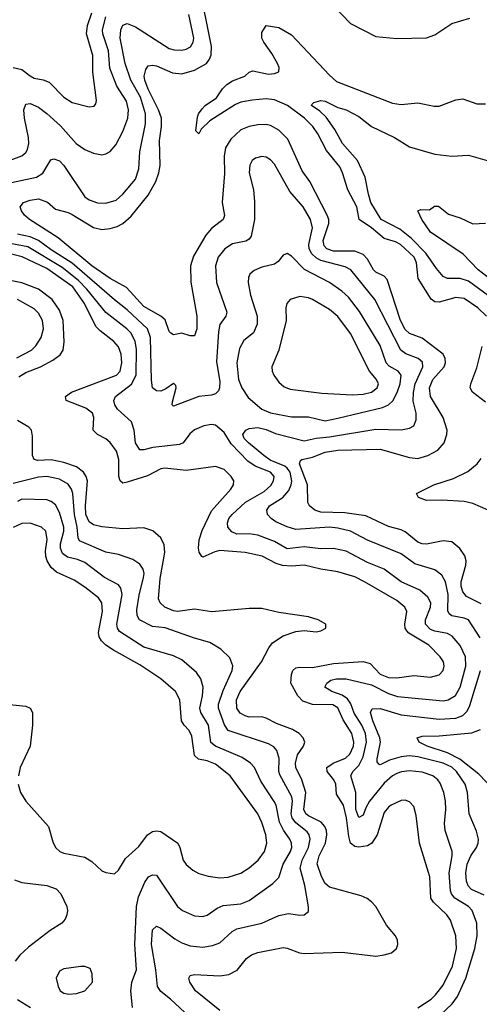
# Model space of a CAD drawing. Header units: inches. Extents: x 1308407 to 1441228, y 959628 to 1036311.
# Tile 725 of 729: x 1432701 to 1434881, y 1020906 to 1025577. Entities that reach past the tile are written whole.
import ezdxf

# ---------------------------------------------------------------- set-up
doc = ezdxf.new("R2010")
doc.units = ezdxf.units.IN
doc.header["$MEASUREMENT"] = 0
doc.layers.add('B4032', color=7, linetype='Continuous')

msp = doc.modelspace()

# ---------------------------------------------------------------- linework, layer by layer
at = {"layer": 'B4032', "color": 5}
for points, elevation in [([(1434890, 1022805.7), (1434820.4, 1022840.4), (1434802.4, 1022862.4), (1434794.8, 1022890), (1434794.8, 1022910), (1434816.6, 1022990), (1434818.5, 1023010), (1434813.1, 1023033.1), (1434788.3, 1023068.3), (1434750, 1023099.8), (1434710, 1023105), (1434630, 1023089.4), (1434610, 1023090.4), (1434590, 1023098), (1434530, 1023146.9), (1434510, 1023157.6), (1434450, 1023172.1), (1434343.1, 1023223.1), (1434242.9, 1023237.1), (1434130, 1023241.4), (1434101.1, 1023250), (1434074.8, 1023270), (1434067.2, 1023287.2), (1434065.6, 1023370), (1434028, 1023470), (1434033.4, 1023486.6), (1434038.7, 1023490), (1434090, 1023501.3), (1434150, 1023524.8), (1434210, 1023535), (1434410, 1023539.2), (1434550, 1023500.3), (1434590, 1023495.6), (1434636.8, 1023510), (1434684.6, 1023535.4), (1434715, 1023570), (1434727.4, 1023610), (1434727.9, 1023630), (1434709.7, 1023690.3), (1434649, 1023790), (1434644.1, 1023830), (1434660.3, 1023870), (1434714.1, 1023930), (1434719.9, 1023950), (1434718.5, 1023970), (1434709.2, 1023990), (1434610, 1024065.8), (1434550, 1024088.4), (1434530, 1024107.2), (1434506.9, 1024150), (1434444.6, 1024344.6), (1434430, 1024360.2), (1434390, 1024379.6), (1434379, 1024390), (1434350, 1024441), (1434330, 1024462.9), (1434290, 1024478.3), (1434190, 1024478.8), (1434158, 1024490), (1434144.4, 1024504.4), (1434139.9, 1024530), (1434166.9, 1024610), (1434166.6, 1024630), (1434158.7, 1024650), (1434076.9, 1024810), (1434040.5, 1024860.5), (1433972.3, 1025010), (1433930, 1025052.9), (1433890, 1025074.9), (1433870, 1025079.7), (1433830, 1025079.2), (1433790, 1025070.8), (1433750, 1025054), (1433703, 1025010), (1433677.3, 1024970), (1433670.6, 1024930), (1433672.3, 1024847.7), (1433661, 1024710), (1433672.1, 1024647.9), (1433666, 1024630), (1433610, 1024586.1), (1433584.4, 1024555.6), (1433524.4, 1024455.6), (1433510.7, 1024410), (1433512.2, 1024332.2), (1433541.5, 1024170), (1433540.7, 1024110), (1433530, 1024078), (1433510, 1024077.6), (1433470, 1024089.8), (1433430, 1024082.8), (1433416.9, 1024090), (1433410, 1024098.4), (1433390, 1024153.1), (1433369.9, 1024169.9), (1433290, 1024216.3), (1433206.6, 1024306.6), (1433130, 1024349.9), (1433043.4, 1024410), (1432882.4, 1024542.4), (1432747.3, 1024630), (1432722.9, 1024650), (1432709.6, 1024670), (1432702.4, 1024690), (1432718.7, 1024710), (1432750, 1024721.7), (1432790, 1024726.8), (1432831.9, 1024711.9), (1432870, 1024679), (1432930, 1024662.3), (1432950, 1024652.6), (1433050, 1024591.4), (1433090, 1024582.1), (1433130, 1024586.1), (1433163.5, 1024596.5), (1433190, 1024610.7), (1433230, 1024645.4), (1433310, 1024745.1), (1433346.8, 1024810), (1433361, 1024850), (1433366.3, 1024886.3), (1433364.1, 1025004.1), (1433373.4, 1025070), (1433372.9, 1025110), (1433359.9, 1025150), (1433310, 1025248.1), (1433294.7, 1025290), (1433291, 1025310), (1433298.5, 1025341.5), (1433310, 1025357.8), (1433330, 1025362.3), (1433350, 1025358.8), (1433425.8, 1025325.8), (1433470, 1025320.8), (1433530, 1025337.1), (1433587.5, 1025370), (1433601.8, 1025390), (1433608.5, 1025410), (1433610.6, 1025450), (1433549.9, 1025750)], 2720), ([(1434185.8, 1025645.8), (1434270, 1025559.2), (1434390, 1025497.7), (1434490, 1025488.1), (1434630, 1025491), (1434670, 1025505.4), (1434750, 1025559.3), (1434835.8, 1025584.1)], 2720), ([(1432370, 1024743.5), (1432781.1, 1024830), (1432810.7, 1024849.3), (1432848, 1024912), (1432863.3, 1024916.7), (1432890, 1024907.2), (1432910, 1024886), (1433010, 1024737.5), (1433030, 1024722.8), (1433070, 1024708.8), (1433110, 1024706.3), (1433158.2, 1024721.8), (1433189.8, 1024750), (1433250, 1024820.3), (1433266.3, 1024870), (1433269.9, 1024950.1), (1433297.4, 1025082.6), (1433297.6, 1025130), (1433274.3, 1025210), (1433227.7, 1025290), (1433200.5, 1025370), (1433176.6, 1025490), (1433181.1, 1025530), (1433190, 1025551.6), (1433210, 1025559.3), (1433250, 1025542.7), (1433410, 1025440.8), (1433433.7, 1025433.6), (1433470, 1025433.3), (1433490, 1025437.7), (1433510.8, 1025449.2), (1433523.9, 1025470), (1433527.2, 1025490), (1433502.7, 1025602.7)], 2740), ([(1432630, 1024902.1), (1432710, 1024931.8), (1432730, 1024947.1), (1432737.8, 1024962.2), (1432743.2, 1024990), (1432742, 1025018), (1432723.6, 1025110), (1432721, 1025150), (1432730, 1025176.5), (1432750, 1025179.7), (1432790, 1025161.6), (1432830, 1025132.7), (1432894.5, 1025074.5), (1432969.3, 1024990), (1433010, 1024962), (1433050, 1024943.9), (1433090, 1024936.1), (1433110, 1024940.8), (1433130, 1024952.4), (1433157.2, 1024982.8), (1433190, 1025046.3), (1433213.4, 1025110), (1433216.9, 1025150), (1433207.7, 1025190), (1433161.3, 1025261.3), (1433127.8, 1025347.8), (1433122.1, 1025430), (1433095.2, 1025510), (1433093.8, 1025530), (1433109.1, 1025590.9)], 2760), ([(1432670.1, 1025350.1), (1432710, 1025341.7), (1432750, 1025310.2), (1432770, 1025300.1), (1432812, 1025292), (1432840.4, 1025280.4), (1432910, 1025209.2), (1432950, 1025184.1), (1433030, 1025164.6), (1433053.7, 1025166.3), (1433062.4, 1025177.6), (1433065.6, 1025194.4), (1433048.3, 1025328.3), (1433047.9, 1025407.9), (1433017.6, 1025510), (1433023, 1025550), (1433042.8, 1025610)], 2780), ([(1434914.4, 1024170), (1434874.5, 1024210), (1434810, 1024254.1), (1434770, 1024259.9), (1434690, 1024236.6), (1434670, 1024237.9), (1434652.1, 1024252.1), (1434590.4, 1024350), (1434583.1, 1024423.1), (1434572.3, 1024450), (1434507.9, 1024510), (1434483.9, 1024523.9), (1434430, 1024538.9), (1434370, 1024589), (1434310.5, 1024630), (1434300.1, 1024690), (1434256.9, 1024770), (1434232.7, 1024850), (1434219, 1024879), (1434156.7, 1024956.7), (1434115.4, 1025035.4), (1434091.1, 1025071.1), (1434051.2, 1025110), (1433970.5, 1025170.5), (1433910, 1025196.4), (1433870, 1025201.6), (1433803.9, 1025196.1), (1433750, 1025185.9), (1433724.3, 1025175.7), (1433602.2, 1025097.8), (1433562.3, 1025057.7), (1433550, 1025035.8), (1433536.9, 1025050), (1433544.8, 1025115.2), (1433549.2, 1025130), (1433565.7, 1025154.3), (1433580.9, 1025170), (1433634.2, 1025205.9), (1433663.1, 1025250), (1433683, 1025270), (1433710, 1025286.8), (1433768.8, 1025310), (1433790, 1025327.6), (1433805.9, 1025334), (1433880.5, 1025319.5), (1433910, 1025322.4), (1433929.7, 1025330), (1433932.1, 1025350), (1433923.4, 1025370), (1433897.5, 1025417.5), (1433858.5, 1025470), (1433849.9, 1025490), (1433850, 1025517.3), (1433870, 1025550.5), (1433930, 1025540.3), (1433990, 1025505.2), (1434170, 1025314.3), (1434203.9, 1025283.9), (1434470, 1025180.6), (1434510, 1025175.6), (1434590, 1025182.2), (1434667.3, 1025167.3), (1434690, 1025167.3), (1434770, 1025196.9), (1434802.5, 1025202.5), (1434870, 1025177.6), (1434910, 1025178.9)], 2680), ([(1434949.1, 1024249.1), (1434830, 1024336.6), (1434790, 1024349.1), (1434730, 1024349.9), (1434710, 1024359.4), (1434677.3, 1024397.3), (1434627, 1024470), (1434559.2, 1024539.2), (1434503.7, 1024583.7), (1434416.2, 1024630), (1434367.1, 1024710), (1434354.6, 1024750), (1434339.9, 1024830), (1434302.7, 1024910), (1434232.7, 1024990), (1434195.9, 1025055.9), (1434154.4, 1025114.4), (1434123.9, 1025143.9), (1434085.1, 1025170), (1434085.8, 1025174.2), (1434095.3, 1025184.7), (1434130, 1025193.6), (1434150, 1025190.2), (1434210, 1025161.5), (1434250, 1025150.1), (1434310, 1025118.1), (1434370.1, 1025070.1), (1434478.3, 1025018.3), (1434550, 1024974.8), (1434670, 1024939.7), (1434750.8, 1024929.2), (1434830, 1024934.9), (1434930, 1024906.3)], 2660), ([(1434884.4, 1022644.4), (1434829.1, 1022729.1), (1434810, 1022737.8), (1434750, 1022748.5), (1434738.5, 1022758.5), (1434732, 1022771.9), (1434733, 1022850), (1434720.4, 1022910), (1434702.5, 1022942.5), (1434670, 1022967.5), (1434574.9, 1022994.9), (1434510, 1023042.5), (1434350, 1023108.2), (1434270, 1023150.4), (1434210, 1023165), (1434171, 1023169), (1434010, 1023159.1), (1433970, 1023170.4), (1433915.2, 1023195.2), (1433893.2, 1023210), (1433876.5, 1023230), (1433872.7, 1023250), (1433886.2, 1023270), (1433949.3, 1023310.7), (1433977.1, 1023342.9), (1433989.1, 1023370), (1433991.5, 1023388.5), (1433984, 1023430), (1433970.3, 1023450), (1433958.5, 1023458.5), (1433888.2, 1023488.2), (1433859.6, 1023510), (1433785.4, 1023570), (1433765.6, 1023590), (1433759.1, 1023610), (1433773, 1023630), (1433790, 1023637.6), (1433830, 1023643.2), (1433870, 1023633.7), (1433913.6, 1023613.6), (1434050, 1023578.8), (1434107.8, 1023592.2), (1434170, 1023597.8), (1434390, 1023635.1), (1434510, 1023631.6), (1434550, 1023638.6), (1434569.8, 1023650.2), (1434581.5, 1023678.5), (1434580.9, 1023710), (1434567.9, 1023767.9), (1434568.7, 1023808.7), (1434577.5, 1023850), (1434613.5, 1023930), (1434611.8, 1023951.8), (1434590.8, 1023970), (1434532.1, 1023992.1), (1434509.3, 1024009.3), (1434385.4, 1024250), (1434271.9, 1024390), (1434244.6, 1024404.6), (1434130, 1024435.1), (1434107, 1024447), (1434086.6, 1024466.6), (1434074.4, 1024490), (1434071.6, 1024510), (1434089.4, 1024590), (1434080.4, 1024630), (1434045, 1024690), (1433981.7, 1024761.7), (1433910, 1024891.1), (1433890, 1024912.4), (1433870, 1024924.4), (1433850, 1024928.4), (1433819.2, 1024920.8), (1433804.2, 1024910), (1433792.3, 1024887.7), (1433789.3, 1024850), (1433809.3, 1024770), (1433814, 1024714), (1433814.4, 1024630), (1433798.3, 1024550), (1433790, 1024536.8), (1433773.8, 1024526.2), (1433710, 1024513.2), (1433673.2, 1024490), (1433642.3, 1024450), (1433628.9, 1024410), (1433634.1, 1024330), (1433682.9, 1024190), (1433678.6, 1024170), (1433649.6, 1024130.4), (1433643.7, 1024096.3), (1433634.5, 1023954.5), (1433650, 1023861), (1433649.2, 1023830), (1433644, 1023816), (1433630, 1023801.7), (1433610, 1023795.3), (1433550, 1023789.1), (1433430, 1023744.2), (1433423.6, 1023750), (1433424.8, 1023764.8), (1433443.5, 1023830), (1433442, 1023842), (1433434, 1023850), (1433431, 1023851), (1433394.6, 1023825.4), (1433370, 1023814.7), (1433350, 1023816.5), (1433331.4, 1023831.4), (1433326.6, 1023866.6), (1433320.8, 1024070), (1433306.2, 1024110), (1433210, 1024201.5), (1433150, 1024247.7), (1432950, 1024422.1), (1432850, 1024484.8), (1432790, 1024529.9), (1432750, 1024546.9), (1432690, 1024559.9)], 2740), ([(1435019.7, 1024279.7), (1434875.2, 1024390), (1434805.2, 1024465.2), (1434650, 1024569.8), (1434608.4, 1024630), (1434589.6, 1024670.4), (1434603.3, 1024676.7), (1434644.1, 1024675.9), (1434667.8, 1024692.2), (1434687.7, 1024692.3), (1434734.8, 1024654.8), (1434790, 1024637.7), (1434850, 1024609.2), (1434910, 1024611.5)], 2640), ([(1434670.5, 1020830), (1434752, 1020908), (1434778, 1020942), (1434817.3, 1021030), (1434859.2, 1021170), (1434871.5, 1021230), (1434868.8, 1021290), (1434847.9, 1021350), (1434829.8, 1021370), (1434765, 1021410), (1434749.6, 1021429.6), (1434744.4, 1021444.4), (1434737.5, 1021530), (1434751.9, 1021610), (1434751.6, 1021630), (1434719.2, 1021730), (1434716.2, 1021763.8), (1434722.5, 1021830), (1434721.1, 1021870), (1434713, 1021910), (1434694.7, 1021954.7), (1434683.9, 1021970), (1434659.8, 1021990), (1434610, 1022007.6), (1434550, 1022014.2), (1434511.3, 1022008.7), (1434490, 1022000.9), (1434469.5, 1021990), (1434430, 1021954.6), (1434360.7, 1021870), (1434342.4, 1021837.6), (1434330, 1021802.7), (1434310, 1021792.8), (1434294.8, 1021830), (1434295.1, 1021910), (1434271.1, 1021990), (1434280.6, 1022010), (1434310, 1022038.4), (1434330, 1022080.2), (1434346.6, 1022150), (1434341.8, 1022190), (1434323.7, 1022230), (1434287.2, 1022287.2), (1434271.3, 1022331.3), (1434255.4, 1022355.4), (1434230, 1022373.2), (1434181.1, 1022390), (1434148.7, 1022410), (1434157.1, 1022430), (1434176.7, 1022443.3), (1434204, 1022450), (1434250, 1022450.5), (1434370, 1022421.4), (1434450, 1022380.4), (1434493.4, 1022366.6), (1434710, 1022345.4), (1434733.7, 1022350), (1434768.8, 1022371.2), (1434789.9, 1022410.1), (1434817, 1022510), (1434815.1, 1022555.1), (1434790, 1022608), (1434752.9, 1022652.9), (1434730, 1022665.3), (1434670, 1022676), (1434650, 1022684.8), (1434625.7, 1022710), (1434625.5, 1022730), (1434649.4, 1022790), (1434650.3, 1022810.3), (1434637.5, 1022837.5), (1434598.2, 1022870), (1434509.9, 1022909.9), (1434429.9, 1022969.9), (1434350, 1023001.3), (1434250, 1023055.2), (1434190, 1023068.3), (1434130, 1023066.9), (1434050, 1023077), (1433970, 1023067.2), (1433910, 1023101.4), (1433830, 1023131.8), (1433790, 1023138.2), (1433730, 1023136.7), (1433706.7, 1023146.7), (1433688.4, 1023170), (1433686.1, 1023190), (1433693.4, 1023210), (1433709.2, 1023230), (1433771.8, 1023288.2), (1433860.5, 1023339.5), (1433892.3, 1023367.7), (1433905.4, 1023390), (1433907.7, 1023410), (1433891.2, 1023430), (1433818.3, 1023458.3), (1433782.4, 1023482.4), (1433704.5, 1023564.5), (1433670, 1023618.5), (1433630, 1023653), (1433610, 1023657.3), (1433573.4, 1023650), (1433530, 1023630.8), (1433507.5, 1023612.5), (1433475.8, 1023570), (1433458.3, 1023561.7), (1433331.8, 1023548.2), (1433290, 1023535.9), (1433270, 1023536), (1433249.9, 1023570), (1433243.4, 1023630), (1433231.7, 1023670), (1433163.9, 1023730), (1433152, 1023750), (1433146.9, 1023770), (1433155.4, 1023790), (1433231.7, 1023848.3), (1433253.9, 1023890), (1433254.8, 1024014.8), (1433248.7, 1024050), (1433228.8, 1024090), (1433209.3, 1024110), (1433110, 1024187.6), (1433019.2, 1024299.2), (1432980.3, 1024340.3), (1432902, 1024402), (1432739.8, 1024499.8), (1432630, 1024520.1)], 2760), ([(1434590, 1020889.5), (1434652.5, 1020930), (1434674, 1020950), (1434710, 1020997.1), (1434754.1, 1021085.9), (1434772.3, 1021170), (1434770.4, 1021230), (1434744.6, 1021304.6), (1434727.1, 1021330), (1434663.2, 1021390), (1434651.6, 1021410), (1434645.8, 1021510), (1434597.2, 1021670), (1434582.2, 1021802.2), (1434570, 1021843.7), (1434550, 1021865.6), (1434530, 1021874.3), (1434510, 1021872.2), (1434462.4, 1021850), (1434450, 1021841.7), (1434430, 1021815.6), (1434396.1, 1021710), (1434370.9, 1021670), (1434350, 1021658.1), (1434310, 1021651.9), (1434290, 1021654), (1434270.6, 1021670), (1434261.3, 1021701.3), (1434251.3, 1021790), (1434237.4, 1021850), (1434203.2, 1021903.2), (1434200.1, 1021950), (1434190.3, 1021970), (1434158.5, 1022010), (1434158.2, 1022030), (1434187.2, 1022050), (1434246, 1022074), (1434267.5, 1022092.6), (1434284.4, 1022130), (1434286.1, 1022150), (1434276.5, 1022190), (1434234.7, 1022254.7), (1434210, 1022313.1), (1434186.2, 1022326.2), (1434090, 1022328.6), (1434043.9, 1022343.9), (1434019.6, 1022370), (1433987.4, 1022430), (1433989.3, 1022470), (1433997, 1022490), (1434010, 1022501.9), (1434030, 1022505.5), (1434090, 1022503.4), (1434190, 1022522.5), (1434330, 1022531.9), (1434363.1, 1022523.1), (1434410, 1022472.1), (1434450, 1022456.3), (1434490, 1022454.9), (1434570, 1022465.2), (1434650, 1022458.1), (1434690.9, 1022469.1), (1434709.9, 1022490.1), (1434714, 1022510), (1434710.4, 1022530.4), (1434694.9, 1022554.9), (1434641.4, 1022610), (1434546.9, 1022666.9), (1434537.1, 1022677.1), (1434529.9, 1022690), (1434528.3, 1022710), (1434537, 1022770), (1434528.3, 1022790), (1434490, 1022822), (1434335.8, 1022910), (1434290, 1022933.2), (1434210, 1022957.7), (1434130, 1022970.4), (1434050, 1022989.4), (1433990, 1022984.5), (1433946.9, 1022986.9), (1433916.9, 1022996.9), (1433851.7, 1023031.7), (1433770, 1023048.9), (1433650, 1023058.6), (1433626.7, 1023053.3), (1433570, 1023027.7), (1433565.1, 1023030), (1433551.4, 1023051.4), (1433549.4, 1023069.4), (1433552.6, 1023110), (1433565.5, 1023154.5), (1433610, 1023247.8), (1433702.4, 1023350), (1433714.7, 1023370), (1433716.4, 1023390), (1433704.4, 1023410), (1433670, 1023443.1), (1433630, 1023458), (1433490, 1023439.2), (1433389.9, 1023449.9), (1433370, 1023446.7), (1433307.1, 1023412.9), (1433210, 1023382.4), (1433190, 1023378.8), (1433176.8, 1023390), (1433170.5, 1023410.5), (1433170.3, 1023490.3), (1433160.4, 1023530), (1433130, 1023571.4), (1433108.7, 1023588.7), (1433069.7, 1023610), (1433048.7, 1023630), (1433052.7, 1023690), (1433045.4, 1023710), (1433014.2, 1023734.2), (1432921.7, 1023770), (1432917.7, 1023790), (1432946.2, 1023810), (1433159.4, 1023890), (1433176.6, 1023910), (1433184.5, 1023950), (1433182.5, 1023990), (1433170, 1024024.4), (1433147, 1024050), (1433081.6, 1024101.6), (1433062.1, 1024122.1), (1433007.5, 1024230), (1432952.3, 1024310), (1432830, 1024397), (1432712.8, 1024452.8), (1432630, 1024472.7)], 2780), ([(1432697, 1023883), (1432730, 1023902.8), (1432798.8, 1023930), (1432858, 1023962), (1432892.3, 1023987.7), (1432907.1, 1024010), (1432911.5, 1024048.5), (1432906.2, 1024150), (1432890, 1024198.6), (1432854.8, 1024250), (1432790, 1024298.3), (1432710, 1024329.5), (1432610, 1024349.2)], 2820), ([(1432687.8, 1023972.2), (1432755.9, 1024010), (1432777.3, 1024030), (1432801.9, 1024070), (1432812.9, 1024110), (1432809.2, 1024150), (1432790, 1024185.6), (1432770, 1024205.2), (1432690, 1024249.4)], 2840), ([(1434910, 1023763.2), (1434848, 1023810), (1434837.2, 1023830), (1434840.1, 1023850), (1434870, 1023925.2), (1434893.9, 1024026.1)], 2680), ([(1433650, 1020875.9), (1433534.8, 1020970), (1433507.4, 1021010), (1433503, 1021030), (1433510, 1021042), (1433530, 1021047.2), (1433650, 1021041.5), (1433692.9, 1021047.1), (1433732.3, 1021067.7), (1433776.6, 1021123.4), (1433799.6, 1021140.4), (1433830, 1021151.6), (1433950, 1021174.8), (1433970, 1021172.6), (1434028.4, 1021150), (1434050, 1021146.1), (1434230, 1021153.1), (1434390, 1021134.7), (1434430, 1021139.7), (1434463.7, 1021150), (1434487.8, 1021170), (1434494, 1021190), (1434492.4, 1021210), (1434483.1, 1021230), (1434441, 1021281), (1434390, 1021369.6), (1434370, 1021392.4), (1434348.4, 1021408.4), (1434320.9, 1021420.9), (1434170, 1021460.8), (1434150, 1021479), (1434132, 1021512), (1434111.9, 1021571.9), (1434121.1, 1021610), (1434150.9, 1021670), (1434158.2, 1021710), (1434156.3, 1021730), (1434149, 1021750), (1434131, 1021770), (1434070, 1021800.7), (1434058.8, 1021810), (1434048.1, 1021830), (1434057.6, 1021910), (1434038.6, 1021970), (1434011.1, 1022030), (1434008.5, 1022050), (1434019.1, 1022090), (1434047.3, 1022130), (1434053, 1022150), (1434045.5, 1022170), (1434026, 1022190), (1433994.8, 1022210), (1433918.4, 1022238.4), (1433870, 1022263), (1433850, 1022269.9), (1433790, 1022268.5), (1433770, 1022273.9), (1433747.3, 1022287.3), (1433730.8, 1022310.7), (1433729.9, 1022350), (1433747.1, 1022390), (1433847.8, 1022530), (1433882.4, 1022597.6), (1433899.9, 1022620.1), (1433950, 1022654.2), (1434010, 1022674.6), (1434050, 1022679.5), (1434107.7, 1022672.3), (1434130, 1022678.4), (1434153.2, 1022690), (1434153.2, 1022710), (1434117.2, 1022730), (1434070, 1022743.6), (1433930, 1022764.2), (1433850, 1022783.5), (1433790, 1022784.2), (1433611.7, 1022768.3), (1433530, 1022780.2), (1433450, 1022769), (1433430, 1022772.4), (1433389.9, 1022789.9), (1433367.2, 1022810), (1433359.1, 1022830), (1433366.7, 1022926.7), (1433388.9, 1023050), (1433386.2, 1023086.2), (1433370, 1023119.7), (1433332.5, 1023152.5), (1433290, 1023165.8), (1433190, 1023161.8), (1433090, 1023171.4), (1433050, 1023179.9), (1433030, 1023195.5), (1433015, 1023230), (1433013, 1023270), (1433021.6, 1023390), (1433016.1, 1023410), (1433004, 1023430), (1432970, 1023456), (1432910, 1023476.2), (1432850, 1023489.1), (1432786, 1023486), (1432768.5, 1023490), (1432762, 1023510), (1432761.8, 1023601.8), (1432755.9, 1023630), (1432744, 1023644), (1432690, 1023675.7)], 2820), ([(1434922.6, 1023250), (1434850, 1023281.8), (1434810, 1023290.8), (1434702.7, 1023297.3), (1434630, 1023296.2), (1434592, 1023310), (1434583.7, 1023330), (1434665.3, 1023370), (1434759.1, 1023400.9), (1434825.9, 1023434.1), (1434870.9, 1023470), (1434890, 1023494.8)], 2680), ([(1433506.7, 1020846.7), (1433416.2, 1020930), (1433370, 1020966), (1433353.7, 1020990), (1433346.8, 1021070), (1433326.1, 1021190), (1433330, 1021259.1), (1433350, 1021276.1), (1433370, 1021267.2), (1433436.7, 1021216.7), (1433470, 1021197.7), (1433510, 1021183.8), (1433570, 1021177.5), (1433615.8, 1021184.2), (1433650, 1021196.6), (1433708.5, 1021251.5), (1433730, 1021263.9), (1433848.9, 1021291.1), (1433930, 1021327.8), (1433976.1, 1021336.1), (1434030, 1021328.9), (1434050, 1021330.5), (1434070, 1021346.8), (1434071.1, 1021368.9), (1434053.8, 1021470), (1434031.2, 1021551.2), (1434041.1, 1021590), (1434070.7, 1021650), (1434079.2, 1021690), (1434074.1, 1021710), (1434063.7, 1021723.7), (1434010, 1021766.4), (1433992.9, 1021790), (1433988.1, 1021810), (1433994.7, 1021870), (1433991.4, 1021890), (1433934.1, 1021994.1), (1433929.4, 1022010), (1433932.2, 1022072.2), (1433921.1, 1022110), (1433906.6, 1022126.6), (1433881.7, 1022141.7), (1433690, 1022205.5), (1433672, 1022232), (1433643.1, 1022310), (1433643.4, 1022330), (1433665.5, 1022394.5), (1433708.2, 1022490), (1433711.5, 1022511.5), (1433696.9, 1022550), (1433654.3, 1022590), (1433602.3, 1022622.3), (1433530, 1022642.7), (1433390, 1022692.6), (1433330, 1022698), (1433269.1, 1022729.1), (1433258.4, 1022750), (1433256.8, 1022776.8), (1433267.4, 1022847.4), (1433288.5, 1022930), (1433290.4, 1022950.4), (1433286.2, 1022970), (1433270, 1022994.2), (1433236.7, 1023016.6), (1433170, 1023039.9), (1433110, 1023050.5), (1432984.9, 1023104.9), (1432978.3, 1023118.3), (1432973.9, 1023170), (1432960.5, 1023230), (1432953.2, 1023330), (1432946.6, 1023350), (1432930, 1023373.1), (1432890, 1023397), (1432830, 1023409.4), (1432790, 1023406.5), (1432670, 1023377.4)], 2840), ([(1433235.8, 1020890), (1433227.3, 1020967.3), (1433233, 1021010), (1433255.3, 1021070), (1433246.8, 1021190), (1433254.4, 1021370), (1433264.4, 1021415.6), (1433294.5, 1021485.5), (1433311.5, 1021510), (1433330, 1021520.7), (1433350, 1021518.3), (1433450, 1021369), (1433472.7, 1021350), (1433530, 1021325.4), (1433570, 1021322), (1433590, 1021328.3), (1433637.7, 1021362.3), (1433665.2, 1021374.8), (1433750, 1021382.8), (1433790, 1021398.3), (1433901.1, 1021478.9), (1433930, 1021508.1), (1433950.4, 1021570), (1433986, 1021630), (1433991.7, 1021650), (1433989.9, 1021670), (1433981.5, 1021690), (1433952.3, 1021732.3), (1433933.1, 1021770), (1433916.6, 1021850), (1433908.5, 1021868.5), (1433843.9, 1021963.9), (1433814, 1022030), (1433795.9, 1022050), (1433756.1, 1022076.1), (1433629, 1022130), (1433607.8, 1022147.8), (1433596.7, 1022230), (1433559.4, 1022290), (1433555.8, 1022310), (1433568.3, 1022370), (1433571.1, 1022410), (1433559.5, 1022450), (1433539.3, 1022479.3), (1433470, 1022540.2), (1433430, 1022559.2), (1433290, 1022600.6), (1433174.2, 1022674.2), (1433164.6, 1022690), (1433161.3, 1022710), (1433186.5, 1022850), (1433180.9, 1022880.9), (1433170, 1022895.4), (1433102.9, 1022930), (1433010, 1023001.3), (1432975.6, 1023015.6), (1432927.5, 1023027.5), (1432904.1, 1023044.1), (1432894.2, 1023070), (1432894, 1023090), (1432909.6, 1023150), (1432910.6, 1023170), (1432890, 1023238.7), (1432870, 1023274.8), (1432850, 1023291.2), (1432830, 1023299.2), (1432710, 1023301.9), (1432690, 1023291.9)], 2860), ([(1432693.2, 1021950), (1432705, 1021910), (1432730, 1021870.3), (1432836.9, 1021750), (1432857.1, 1021677.1), (1432870.4, 1021650), (1432891.4, 1021631.4), (1432910, 1021622.3), (1433010, 1021603.6), (1433043.1, 1021583.1), (1433090, 1021539.5), (1433110, 1021530.4), (1433150, 1021524), (1433170, 1021542.8), (1433201.9, 1021598.1), (1433266.3, 1021653.7), (1433306.8, 1021710), (1433330, 1021725.4), (1433350, 1021729.3), (1433370, 1021725), (1433450.1, 1021670.1), (1433461, 1021650), (1433476.9, 1021590), (1433490, 1021569), (1433521.5, 1021541.5), (1433550, 1021526.4), (1433594, 1021514), (1433650, 1021505.5), (1433690, 1021508.6), (1433750, 1021528.7), (1433790, 1021552.6), (1433831.6, 1021590), (1433861.5, 1021630), (1433872.6, 1021670), (1433867.9, 1021710), (1433850, 1021768.2), (1433830.5, 1021810), (1433698.6, 1021990), (1433630, 1022045), (1433590, 1022061.5), (1433549, 1022069), (1433530, 1022085.7), (1433517.3, 1022177.3), (1433504.9, 1022204.9), (1433480.2, 1022230), (1433467.8, 1022250), (1433460.8, 1022350), (1433439.8, 1022390), (1433369.8, 1022450), (1433270, 1022516.4), (1433145.8, 1022585.8), (1433109.9, 1022610), (1433089.3, 1022630), (1433078.4, 1022650), (1433074.8, 1022670), (1433093.8, 1022770), (1433091, 1022811), (1433074.3, 1022834.3), (1433010, 1022885.5), (1432958.5, 1022918.5), (1432875.4, 1022955.4), (1432850, 1022978), (1432830.3, 1023010), (1432824.4, 1023030), (1432823.5, 1023056.5), (1432830.8, 1023110.8), (1432825.3, 1023150), (1432803.5, 1023170), (1432750, 1023188.5), (1432710, 1023186.4), (1432670, 1023167.5)], 2880), ([(1434904.2, 1021424.2), (1434844.7, 1021450), (1434828.6, 1021468.6), (1434820.4, 1021490), (1434816.6, 1021530), (1434823, 1021570), (1434840.4, 1021610), (1434867.4, 1021650), (1434875.6, 1021670), (1434876.9, 1021690), (1434867.8, 1021727.8), (1434833, 1021810), (1434824.5, 1021910), (1434813.5, 1021950), (1434773.2, 1022010), (1434750, 1022031.3), (1434709.8, 1022050), (1434590, 1022080.5), (1434550, 1022085.1), (1434510, 1022079.8), (1434455.2, 1022064.8), (1434410, 1022042.3), (1434404.5, 1022044.5), (1434396.6, 1022056.6), (1434395.8, 1022070), (1434412.1, 1022150), (1434409.9, 1022170), (1434375.4, 1022250), (1434364.7, 1022290), (1434372.2, 1022307.8), (1434410, 1022309.4), (1434510, 1022278.8), (1434690, 1022258.2), (1434770, 1022262.7), (1434803.3, 1022276.7), (1434823.3, 1022296.7), (1434836.5, 1022323.5), (1434886.5, 1022490)], 2740), ([(1432590, 1022334.4), (1432730, 1022319.7), (1432750.2, 1022310.2), (1432760.8, 1022290), (1432762, 1022230), (1432750.2, 1022130), (1432702.9, 1022030), (1432694.7, 1021990)], 2880), ([(1434950, 1021924), (1434878.4, 1021998.4), (1434788.5, 1022068.5), (1434730, 1022098.9), (1434634.2, 1022130), (1434595.1, 1022150), (1434586, 1022170), (1434610, 1022178.5), (1434690, 1022179.4), (1434846.1, 1022193.9), (1434886.8, 1022210)], 2720), ([(1432675.5, 1021495.5), (1432710, 1021484.4), (1432830.1, 1021470.1), (1432873.3, 1021453.3), (1432895.6, 1021430), (1432924, 1021370), (1432927.9, 1021350), (1432924.2, 1021330), (1432916.5, 1021310), (1432900.9, 1021290), (1432844.7, 1021255.3), (1432742.7, 1021177.3), (1432701.1, 1021138.9), (1432678.4, 1021110)], 2860), ([(1432690, 1020928.5), (1432752, 1020890)], 2860)]:
    msp.add_lwpolyline(points, dxfattribs=dict(at, elevation=elevation))
for points, elevation in [([(1433970, 1024467.8), (1433950, 1024459.5), (1433927.4, 1024430), (1433910, 1024417.2), (1433850, 1024402.5), (1433812.6, 1024387.4), (1433793.1, 1024370), (1433785.6, 1024354.4), (1433784.7, 1024330), (1433795.1, 1024270), (1433826.5, 1024170), (1433826.5, 1024133.5), (1433810, 1024091.1), (1433764.2, 1024055.8), (1433742.7, 1024017.3), (1433730.7, 1023949.3), (1433738.8, 1023870), (1433754.5, 1023830), (1433785.1, 1023785.1), (1433850, 1023730.1), (1433890, 1023712.4), (1433990, 1023692.6), (1434070, 1023692.5), (1434150, 1023674.6), (1434210, 1023687.4), (1434422.1, 1023737.9), (1434450.3, 1023749.7), (1434470.6, 1023769.4), (1434492, 1023808), (1434506.1, 1023850), (1434509.9, 1023890), (1434495.4, 1023910), (1434453.2, 1023933.2), (1434438.7, 1023950), (1434410.9, 1024030.9), (1434313.1, 1024193.1), (1434260.4, 1024260.4), (1434229.2, 1024289.2), (1434170.3, 1024330.3), (1434052, 1024391.9), (1433990, 1024455.4)], 2760), ([(1434030, 1024263.5), (1433983, 1024250), (1433967.6, 1024230), (1433963.9, 1024210), (1433965, 1024150), (1433930.2, 1024010), (1433897.4, 1023930), (1433898.3, 1023910), (1433906.3, 1023890), (1433930, 1023858), (1433956, 1023836), (1433984.5, 1023824.5), (1434134.2, 1023805.8), (1434277.5, 1023797.5), (1434330, 1023801), (1434370, 1023809.6), (1434397.2, 1023830), (1434403.2, 1023850), (1434393.2, 1023870), (1434359.6, 1023910), (1434270, 1024088), (1434210, 1024169), (1434170, 1024202.7), (1434090, 1024249.8), (1434070, 1024257)], 2780), ([(1433010, 1021085.2), (1432990, 1021084.5), (1432910, 1021074.7), (1432890, 1021063.7), (1432874.4, 1021030), (1432882.4, 1020990), (1432892.4, 1020970), (1432910, 1020958.3), (1432933.3, 1020953.3), (1432970, 1020956.5), (1433010, 1020969.2), (1433046, 1021010), (1433045.2, 1021050), (1433035.1, 1021075.1)], 2880)]:
    msp.add_lwpolyline(points, close=True, dxfattribs=dict(at, elevation=elevation))

doc.saveas('drawing.dxf')
